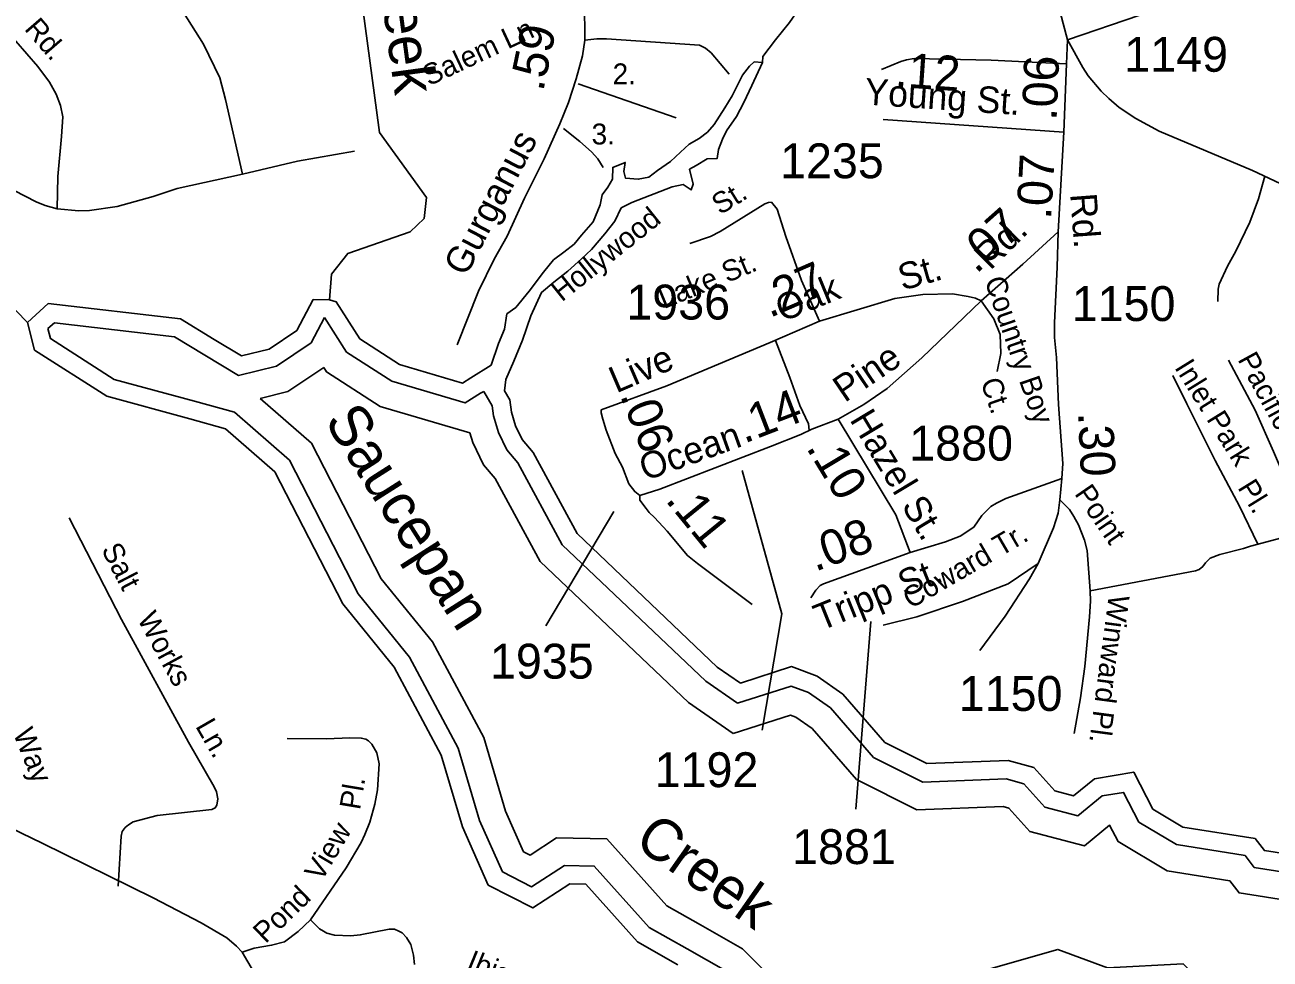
# Model space of a CAD drawing. Extents: x 2104537 to 2336408, y 34176 to 229611.
# Drawn here: x 2183028 to 2187492, y 59102 to 62451 of the extents above; entities that cross this region are included whole.
import ezdxf

# ---------------------------------------------------------------- set-up
doc = ezdxf.new("R2010")
doc.units = 0
for name, color, linetype in [('Exist Hydrographic Buffer Line', 7, 'Continuous'), ('Exist Hydrographic Creek Single Shore', 7, 'Continuous'), ('Exist Hydrographic River Shore', 7, 'Continuous'), ('Exist Hydrographic River Shore Label', 7, 'Continuous'), ('Exist Road Non-System Type 51', 7, 'Continuous'), ('Exist Road Non-System Type 51 Label', 7, 'Continuous'), ('Exist Road Secondary Mileage Hundredths English Label', 7, 'Continuous'), ('Exist Road Secondary Type 51 Attributed', 7, 'Continuous'), ('Exist Road Secondary Type 51 Label', 7, 'Continuous'), ('Exist Road Secondary Type 51 Number Label', 7, 'Continuous'), ('Old_Level_32', 7, 'Continuous')]:
    doc.layers.add(name, color=color, linetype=linetype)

msp = doc.modelspace()

# ---------------------------------------------------------------- linework, layer by layer
at = {"layer": 'Exist Hydrographic Buffer Line'}
for points in [[(2183110.8, 61362.6), (2183133.7, 61383.5), (2183564.7, 61333.4), (2183673.1, 61267.7)], [(2183673.1, 61267.7), (2183793.7, 61194.6), (2183930.4, 61228.2), (2184053.9, 61310.9), (2184102.1, 61402.6)], [(2184673, 61137.5), (2184661.6, 61130.5), (2184606.1, 61096.3), (2184343.1, 61173.9), (2184180.8, 61278.2), (2184102.1, 61402.6)], [(2183636.2, 61101.9), (2183348.5, 61180.6), (2183119.9, 61327), (2183110.8, 61362.6)], [(2184673, 61137.5), (2184703.7, 61085.1), (2184708.3, 61049.5), (2184725.7, 60989.7), (2184755.8, 60928.1), (2184795.4, 60881.6)], [(2185401.8, 59139.1), (2185266.4, 59215.7), (2185069.4, 59435.9), (2184962.7, 59438), (2184844.8, 59361.7), (2184740, 59415.6), (2184658.3, 59599), (2184581.5, 59858.7), (2184406.4, 60185.1), (2184222.9, 60411.3), (2183976.2, 60890.3), (2183779.4, 61062.8), (2183636.2, 61101.9)], [(2185582.9, 60019.5), (2185469, 60098.2), (2184954.8, 60587.7), (2184795.4, 60881.6)], [(2187973.1, 59107), (2187763, 59210.1), (2187626.3, 59400.8), (2187435.5, 59430.6), (2187402.4, 59473.9), (2187156.9, 59512.9), (2187021.8, 59593.4), (2186967.2, 59700), (2186890.5, 59687.3), (2186803.1, 59616.3), (2186684.8, 59647.5), (2186609.8, 59731.1), (2186546.1, 59748.2), (2186247.3, 59737.2), (2186070.5, 59825.6), (2185916.4, 60002.8), (2185837.8, 60057.5), (2185775, 60081.2), (2185582.9, 60019.5)], [(2185928.7, 58628.1), (2185840.7, 58721.3), (2185806.2, 58795), (2185540.8, 59060.4), (2185401.8, 59139.1)]]:
    msp.add_lwpolyline(points, dxfattribs=at)
at = {"layer": 'Exist Hydrographic Creek Single Shore'}
for points in [[(2184119.6, 61465.4), (2184127.6, 61557.2), (2184185.5, 61631.5), (2184409.6, 61709.2), (2184459.6, 61757.5), (2184467.6, 61832.8), (2184299.5, 62065.7), (2184229.6, 62582.1), (2184128.5, 62882.6), (2184077.6, 62982), (2183951.5, 63122.3), (2183618.5, 63220.6), (2183415, 63671.1), (2183293.3, 63871.4), (2183029.9, 64190.4), (2182989.9, 64390.7), (2182929.8, 64523.2), (2182832.8, 64592.6), (2182695.7, 64671.2), (2182576.4, 64697.4), (2182559.6, 64740.4)], [(2186321.9, 63273.3), (2186279.7, 63229.4), (2186223.9, 63176.9), (2186193.7, 63135.5), (2186148.4, 63073.5), (2186118.1, 62986), (2186099.4, 62911.1), (2186060.1, 62847.3), (2185995.9, 62758.4), (2185912, 62660.6), (2185829.2, 62546.9), (2185768.9, 62460.1), (2185719.3, 62397.9), (2185674.1, 62337.8), (2185672.5, 62316)], [(2183037.6, 61384.6), (2182916.3, 61506.9), (2182704.8, 61604.3), (2182572.4, 61642.4), (2182446.1, 61621.1), (2182293.9, 61601.3), (2182245.2, 61653), (2182293.9, 61768.8), (2182321.3, 61931.7), (2182286.3, 62038.3), (2182196.5, 62103.7), (2182108.3, 62112.9), (2181864.8, 62109.8), (2181724.8, 62236.2), (2181694.4, 62365.6), (2181651.7, 62440.2), (2181638.1, 62574.2)], [(2184699.5, 61230.9), (2184726.4, 61309.5), (2184748.1, 61360.5), (2184755.7, 61415), (2184788.7, 61438.4), (2184836.3, 61496.5), (2184887.4, 61564.8), (2184923.7, 61608.5), (2184960.4, 61636.1), (2184997.1, 61665.7), (2185023.5, 61696.9), (2185065.6, 61744.8), (2185091, 61806), (2185097.3, 61842.3), (2185118.3, 61869.3), (2185135.1, 61898), (2185135.3, 61940.1), (2185180.4, 61958.1), (2185175.9, 61925.8), (2185180.8, 61902), (2185227.1, 61898), (2185264.7, 61905.6), (2185295.6, 61928.9), (2185342.4, 61961), (2185378.9, 61994.6), (2185409.6, 62024), (2185444.9, 62043.5), (2185475.7, 62066.9), (2185498.6, 62093.9), (2185538, 62153.7), (2185564, 62196.9), (2185584.3, 62237.8), (2185600.7, 62270.6), (2185625.5, 62303.7), (2185642.8, 62318.5), (2185672.5, 62316)], [(2185672.5, 62316), (2185634.6, 62233.9), (2185605, 62172.6), (2185579.4, 62123.4), (2185543.5, 62071.8), (2185528.8, 62041.1), (2185514.4, 62004.4), (2185509.9, 61972.1), (2185473.8, 61970.6), (2185434.9, 61946.9), (2185411.3, 61933.9), (2185423.8, 61880.3), (2185416.6, 61859.9), (2185387.9, 61878.7), (2185348.1, 61871), (2185204.6, 61814.8), (2185165.4, 61795.1), (2185143.3, 61748.1), (2185107.4, 61702.5), (2185059.8, 61646.3), (2185023.3, 61612.7), (2184975.1, 61568.6), (2184924.9, 61528.4), (2184880.6, 61492.4), (2184842, 61408.6), (2184811.9, 61321.1), (2184781.1, 61245.7), (2184751.8, 61180.3), (2184747.5, 61140), (2184767, 61106.8), (2184772.7, 61063), (2184787.1, 61013.5), (2184811.1, 60964.4), (2184849.8, 60918.9)], [(2183037.6, 61384.6), (2183111.6, 61452.1), (2183586.5, 61397), (2183707.1, 61323.8)], [(2183707.1, 61323.8), (2183804.5, 61264.8), (2183903.5, 61289.2), (2184003.6, 61356.1), (2184061.6, 61466.6), (2184119.6, 61465.4)], [(2184699.5, 61230.9), (2184627.2, 61186.3), (2184596.6, 61167.5), (2184370.6, 61234.2), (2184228.5, 61325.5), (2184144.5, 61458.4), (2184119.6, 61465.4)], [(2183618.9, 61038.6), (2183321.6, 61119.9), (2183062.6, 61285.7), (2183037.6, 61384.6)], [(2185369.4, 59082), (2185224.7, 59163.9), (2185039.5, 59370.9), (2184981.5, 59372), (2184848.6, 59286), (2184689.5, 59367.8), (2184596.6, 59576.3), (2184520.5, 59833.7), (2184351.6, 60148.6), (2184167.6, 60375.3), (2183923.6, 60849.1), (2183747.5, 61003.5), (2183618.9, 61038.6)], [(2185593.6, 60091.8), (2185510.5, 60149.2), (2185007.5, 60628.1), (2184849.8, 60918.9)], [(2187973.6, 59179.8), (2187806.7, 59261.8), (2187663.6, 59461.4), (2187471.6, 59491.3), (2187438.6, 59534.6), (2187179.6, 59575.7), (2187071.6, 59640.1), (2187003.7, 59772.7), (2186862.6, 59749.1), (2186787.6, 59688.2), (2186720.5, 59705.9), (2186645.7, 59789.4), (2186553.6, 59814.1), (2186261.6, 59803.4), (2186111.5, 59878.4), (2185960.6, 60052), (2185868.5, 60116.1), (2185776.7, 60150.7), (2185593.6, 60091.8)]]:
    msp.add_lwpolyline(points, dxfattribs=at)
at = {"layer": 'Exist Hydrographic River Shore'}
for points in [[(2183872, 61112.5), (2183970.7, 61136.7), (2184099.4, 61222.9)], [(2184623.5, 60988.6), (2184301.7, 61083.5), (2184109.3, 61207.2), (2184099.4, 61222.9)], [(2185450.2, 59224.7), (2185329, 59293.4), (2185114.1, 59533.5), (2184934.5, 59537), (2184839.2, 59475.3), (2184815.8, 59487.3), (2184750.8, 59633.1), (2184673.1, 59896.3), (2184488.8, 60239.9), (2184305.7, 60465.4), (2184055.2, 60952), (2183872, 61112.5)], [(2184623.5, 60988.6), (2184633.5, 60954.1), (2184672.8, 60873.7), (2184713.8, 60825.6)], [(2185566.8, 59910.9), (2185406.7, 60021.6), (2184875.7, 60527.1), (2184713.8, 60825.6)], [(2187972.3, 58997.7), (2187697.4, 59132.7), (2187570.3, 59309.9), (2187381.2, 59339.4), (2187348, 59382.9), (2187122.8, 59418.6), (2186947.1, 59523.4), (2186917, 59582), (2186826.3, 59508.4), (2186631.2, 59559.9), (2186556.1, 59643.6), (2186534.9, 59649.3), (2186225.8, 59637.9), (2186009.1, 59746.3), (2185850.2, 59929), (2185791.6, 59969.8), (2185772.4, 59977), (2185566.8, 59910.9)], [(2185967.9, 58730), (2185923.1, 58777.4), (2185888, 58852.4), (2185600.9, 59139.4), (2185450.2, 59224.7)], [(2187381.1, 58885.4), (2187181, 59085), (2186908.9, 59071.1), (2186731.1, 59136.9), (2186467.4, 59061.2), (2186321.9, 58949.7), (2186305.6, 58825), (2186192.9, 58811.2), (2186055.3, 58736.9), (2185967.9, 58730)]]:
    msp.add_lwpolyline(points, dxfattribs=at)
at = {"layer": 'Exist Road Non-System Type 51'}
for points in [[(2182747.7, 63064.6), (2182785.4, 62903.4), (2182829.6, 62736.4), (2182834.5, 62687.3), (2182857.5, 62627.4), (2182887, 62544.8), (2182916.5, 62489.8), (2182956.1, 62438), (2183074.5, 62301.5), (2183116.7, 62245.6), (2183140.4, 62202.9), (2183156.1, 62162.7), (2183163.9, 62121.4), (2183159.5, 62051.6), (2183146.7, 61907.2), (2183143.3, 61791.3)], [(2183808.6, 61916), (2183747.3, 62184.3), (2183727, 62261.1), (2183668.2, 62381.7), (2183545, 62578.2), (2183359.4, 62893.6), (2183241.9, 63064.6)], [(2186766.1, 62397.3), (2187025.3, 62485.9), (2187046.8, 62491.7), (2187105.2, 62490.5), (2187390.5, 62587.1)], [(2185553.1, 62275.1), (2185488.2, 62350.5), (2185468.2, 62368.2), (2185446.1, 62378.2), (2185113.2, 62401.7), (2185079.1, 62401.3), (2185035.7, 62396.3)], [(2186099, 62291.8), (2186168.4, 62320.3), (2186188.6, 62326.5), (2186216.5, 62330.5), (2186492.7, 62325.2), (2186762.8, 62311.4)], [(2185011.7, 62239.6), (2185362.5, 62118.6)], [(2184959.1, 62079.5), (2185017.8, 62033.2), (2185059.9, 61995.7), (2185082.6, 61970.6), (2185100.8, 61939.9)], [(2184209.3, 61998.6), (2184005, 61962.2), (2183808.6, 61916)], [(2183808.6, 61916), (2183573.9, 61865), (2183488.5, 61836.5), (2183358.4, 61800.1), (2183260.2, 61786.4), (2183221.9, 61784.4), (2183143.3, 61791.3)], [(2187304.4, 61460.1), (2187306.3, 61503.7), (2187309.9, 61522), (2187339.4, 61586.4), (2187368.9, 61640.6), (2187419.5, 61744.6), (2187450.3, 61828), (2187473, 61908.7)], [(2183143.3, 61791.3), (2183100.7, 61803.6), (2183068.8, 61817.4), (2182989.2, 61858)], [(2185877.2, 61389.3), (2185811.8, 61534.8), (2185756.4, 61692.4), (2185725.5, 61790.1), (2185704.6, 61816.1), (2185693.5, 61815), (2185681.2, 61810), (2185521.2, 61711), (2185486, 61692.4), (2185412.4, 61667.5)], [(2186456.2, 61462.2), (2186501.7, 61397.1), (2186524.8, 61341.1), (2186526.8, 61273.6), (2186513.5, 61208.4)], [(2185718.5, 61320.3), (2185771, 61186.7), (2185806.8, 61087.4), (2185837.2, 61021.1), (2185839.3, 60998.7)], [(2187623.6, 60636.3), (2187564.2, 60782.7), (2187505, 60921.6), (2187439, 61069.6), (2187343.5, 61249.4)], [(2187447.9, 60589.8), (2187382.1, 60725.8), (2187295.7, 60889.7), (2187193.3, 61092.3), (2187143.2, 61194.8)], [(2186202.4, 60560.1), (2186328.2, 60598.3), (2186381.7, 60618.6), (2186429.6, 60650.2), (2186459.2, 60692.6), (2186490.7, 60724.8), (2186511, 60736.9), (2186544.7, 60753.3), (2186745.9, 60824.9)], [(2186847.1, 60422), (2186836.4, 60567.5), (2186827.3, 60604.5), (2186805.7, 60659.3), (2186789.2, 60689.2), (2186773, 60714.1), (2186738.6, 60748.9)], [(2183362.7, 59363.5), (2183373, 59543.4), (2183376.9, 59559.4), (2183388.1, 59573.9), (2183399.4, 59583.9), (2183416.3, 59594.4), (2183502.4, 59616.7), (2183698.1, 59639.2), (2183710.3, 59645.2), (2183716, 59653.9), (2183719.8, 59676.5), (2183715, 59701.5), (2183706.5, 59719.4), (2183614.1, 59879.6), (2183374.6, 60320.3), (2183186.7, 60683.8)], [(2187260.8, 60523.3), (2187277.5, 60539.1), (2187311.6, 60552.7), (2187396.3, 60574.2), (2187422.4, 60583.1)], [(2186105.5, 60300), (2186226.1, 60329.6), (2186389.9, 60384.2), (2186553.2, 60447.4), (2186660.6, 60520.1)], [(2186847.1, 60422), (2187224.5, 60493.8), (2187237.4, 60498.8), (2187251, 60509.3), (2187260.8, 60523.3)], [(2186790.3, 59910.9), (2186813.1, 60039.1), (2186828.1, 60151.7), (2186844.3, 60329.5), (2186848, 60385.9), (2186847.1, 60422)], [(2183968, 59892.8), (2184109.8, 59892.1), (2184192.5, 59895.7), (2184233.8, 59894.9), (2184249.8, 59890.7), (2184259.9, 59885.2), (2184272.1, 59873.2), (2184290.2, 59841.3), (2184297.7, 59801.8), (2184291.9, 59709.7), (2184283.1, 59657.4), (2184264.4, 59593.8), (2184247.2, 59549.2), (2184233.5, 59520.9), (2184179.3, 59429.4), (2184052, 59243.2)], [(2183806.6, 59127.2), (2183850.5, 59141.5), (2183912.4, 59152.1), (2183958.6, 59164.3), (2184008.2, 59200.8), (2184052, 59243.2)], [(2184052, 59243.2), (2184083.8, 59211.4), (2184098.3, 59202.9)], [(2184098.3, 59202.9), (2184110.1, 59195.8), (2184138.2, 59188.1), (2184196.2, 59186.3), (2184230.1, 59188.9), (2184334.1, 59209.6), (2184353.5, 59209.2), (2184369.1, 59202.7), (2184380.1, 59196.2), (2184396.2, 59179.2), (2184411.8, 59155.2), (2184420.9, 59116.4), (2184425.2, 59082.5)]]:
    msp.add_lwpolyline(points, dxfattribs=at)
at = {"layer": 'Exist Road Secondary Type 51 Attributed'}
for q in [(2186104.7, 62111.9), (2186732.1, 61709)]:
    msp.add_line((2186752.8, 62067.2), q, dxfattribs=at)
for points in [[(2185016, 64295.5), (2185002.1, 64212.4), (2184991.8, 64125.3), (2184991.8, 64029.9), (2184998, 63714), (2185002.1, 63410.8), (2185010.4, 63147.5), (2185014.6, 63054.2), (2185026.3, 62808.2), (2185034.7, 62532.4), (2185035.7, 62396.3), (2185027, 62340.8), (2185004.2, 62257.8), (2184977.2, 62172.8), (2184946.2, 62096.1), (2184890.2, 61971.6), (2184819.7, 61830.6), (2184756.5, 61693.6), (2184710.8, 61611.5), (2184653.8, 61496.8), (2184577.6, 61304)], [(2186600, 63060.3), (2186662.5, 62810.4), (2186718.4, 62579), (2186766.1, 62397.3)], [(2186766.1, 62397.3), (2186762.8, 62311.4), (2186752.8, 62067.2)], [(2186766.1, 62397.3), (2186820.9, 62297.9), (2186840.4, 62268.6), (2186886.2, 62213.9), (2186913.9, 62186.8), (2186951.7, 62155.2), (2187011, 62116), (2187095.1, 62070.1), (2187429.7, 61929.1), (2187711.6, 61796.4), (2187875.1, 61730)], [(2186732.1, 61709), (2186729.4, 61582.7), (2186719.3, 61382.8), (2186719.6, 61331), (2186726.1, 61259), (2186733.7, 61090.9), (2186749.6, 60878.9), (2186745.9, 60824.9), (2186738.6, 60748.9), (2186733, 60700.8), (2186715.6, 60648.6), (2186660.6, 60520.1), (2186629.1, 60465.9), (2186542.5, 60331.1), (2186451.5, 60208.1)], [(2186732.1, 61709), (2186605.2, 61594), (2186456.2, 61462.2)], [(2185093.5, 61071.3), (2185329.8, 61157.9), (2185699.9, 61312.2), (2185877.2, 61389.3), (2186147.1, 61470.3), (2186247.7, 61484.6), (2186353.3, 61487.7), (2186409.2, 61478), (2186436.2, 61472.2), (2186456.2, 61462.2)], [(2186456.2, 61462.2), (2186244.2, 61257.7), (2186119.3, 61147.6), (2186035.5, 61090.9), (2185943.9, 61038.2)], [(2185093.5, 61071.3), (2185094.1, 61060.3), (2185099.6, 61038.4), (2185111.9, 60998.8), (2185144.3, 60915.1), (2185171, 60865.2), (2185193.5, 60805.8), (2185214.7, 60778.5), (2185232.1, 60763.8)], [(2185943.9, 61038.2), (2185849.4, 61002.5), (2185810, 60982.8), (2185701.7, 60939.4), (2185304.6, 60786.6), (2185232.1, 60763.8)], [(2185943.9, 61038.2), (2186150.2, 60695.3), (2186202.4, 60560.1)], [(2185232.1, 60763.8), (2185232.1, 60747.4), (2185255.3, 60717.3), (2185266.6, 60703.1), (2185285.4, 60685), (2185331.2, 60636.9), (2185403, 60548.9), (2185438.9, 60520.3), (2185635.8, 60373.2)], [(2187895.1, 60732.2), (2187623.6, 60636.3), (2187422.4, 60583.1)], [(2186202.4, 60560.1), (2185891.2, 60447.3), (2185879.3, 60441.3), (2185863.9, 60425.2), (2185845.6, 60397)], [(2182673.8, 59718.5), (2183090.4, 59517.4), (2183488.4, 59322.4), (2183659.7, 59231.8), (2183752.5, 59178.5), (2183786.4, 59149.3), (2183806.6, 59127.2), (2183847.3, 59057.5), (2183855.8, 59031.7), (2183867.7, 58995.5), (2183892.6, 58895.2), (2183905.1, 58804), (2183914.4, 58725.8), (2183923.2, 58637.7), (2183923.4, 58626.8), (2183926, 58514), (2183925.3, 58379.1), (2183925.3, 58372), (2183921.2, 58160.1), (2183911.3, 57949.7)]]:
    msp.add_lwpolyline(points, dxfattribs=at)
at = {"layer": 'Exist Road Secondary Type 51 Number Label'}
for p, q in [((2185139.1, 60707.4), (2184895.4, 60296.9)), ((2186060.5, 60313), (2186007.4, 59639.6))]:
    msp.add_line(p, q, dxfattribs=at)
msp.add_lwpolyline([(2185599.8, 60853.4), (2185741.6, 60339.5), (2185670.7, 59923.1)], dxfattribs=at)

# ---------------------------------------------------------------- texts
at = {"layer": 'Exist Hydrographic River Shore Label'}
for s, rotation, p in [('Saucepan', 302.4365, (2184099.6, 61031.3)), ('Creek', 324.9459, (2185207.2, 59511.3))]:
    msp.add_text(s, height=150, rotation=rotation, dxfattribs=at).set_placement(p)
at = {"layer": 'Exist Road Non-System Type 51 Label'}
for s, rotation, p in [('Rd.', 310.9523, (2183023.4, 62435.5)), ('Salem Ln.', 25.0383, (2184476.5, 62230.9)), ('St.', 31.7277, (2185520.2, 61768.3)), ('Hollywood', 38.6875, (2184952.9, 61456.2)), ('Lake St.', 22.5232, (2185318.9, 61431.9)), ('Country Boy', 289.0693, (2186467.6, 61535.4)), ('Inlet Park ', 301.7511, (2187147.6, 61223.4)), ('Pacific Dr.', 298.6397, (2187374.4, 61252.4)), ('Ct.', 289.0693, (2186453.3, 61171.9)), ('Point ', 304.6038, (2186788.8, 60770.6)), ('Pl.', 301.7511, (2187373.9, 60792.5)), ('Coward Tr.', 30.2646, (2186203.4, 60356.1)), ('Salt', 297.3299, (2183300.5, 60570.8)), ('Winward Pl.', 262.4268, (2186914.4, 60411.5)), ('Works', 298.5285, (2183429.4, 60322.4)), ('Ln.', 299.9633, (2183637.7, 59937.3)), ('Way', 291.7518, (2182984.6, 59912.8)), ('Pl.', 80.3636, (2184229.3, 59634.6)), ('View', 59.3245, (2184090.9, 59376.9)), ('Pond', 44.1132, (2183890.7, 59155.4)), ('Ibis ', 337.7283, (2184606.9, 59067.4))]:
    msp.add_text(s, height=75, rotation=rotation, dxfattribs=at).set_placement(p)
for s, p in [('2.', (2185135.1, 62238.1)), ('3.', (2185059.8, 62022.6))]:
    msp.add_text(s, height=75, dxfattribs=at).set_placement(p)
at = {"layer": 'Exist Road Secondary Mileage Hundredths English Label'}
for s, rotation, p in [('.59', 78.2413, (2184885.9, 62209.4)), ('.12', 356.059, (2186145.1, 62229.2)), ('.06', 87.6646, (2186726.7, 62106.9)), ('.07', 86.695, (2186706.9, 61752.2)), ('.07', 41.4985, (2186438.3, 61556.4)), ('.27', 23.5089, (2185698.2, 61399.8)), ('.06', 291.1844, (2185160.9, 61123.4)), ('.14', 21.0546, (2185606.8, 60949.8)), ('.30', 272.5832, (2186803.7, 61061.5)), ('.10', 301.0351, (2185827.2, 60935.9)), ('.11', 309.2023, (2185321.6, 60746.8)), ('.08', 19.9168, (2185861.2, 60490.8))]:
    msp.add_text(s, height=125, rotation=rotation, dxfattribs=at).set_placement(p)
at = {"layer": 'Exist Road Secondary Type 51 Label'}
for s, rotation, p in [('Young St.', 356.059, (2186036.2, 62166.2)), ('Gurganus', 62.3824, (2184609.4, 61546.1)), ('Rd.', 274.2974, (2186775.4, 61844.7)), ('Rd.', 44.8345, (2186489.1, 61568.9)), ('St.', 15.8066, (2186174.1, 61498.2)), ('Oak', 22.2601, (2185743.8, 61385)), ('Pine', 34.131, (2185967.3, 61095.3)), ('Live', 23.2435, (2185148.5, 61129.8)), ('Hazel St.', 301.0351, (2185983.1, 61036.3)), ('Ocean', 19.6955, (2185251.8, 60815.7)), ('Tripp St.', 22.0013, (2185880.9, 60277.9))]:
    msp.add_text(s, height=95, rotation=rotation, dxfattribs=at).set_placement(p)
at = {"layer": 'Exist Road Secondary Type 51 Number Label'}
for s, p in [('1149', (2186969.4, 62283.3)), ('1235', (2185735.5, 61901.5)), ('1936', (2185184.4, 61395.1)), ('1150', (2186781.1, 61389.7)), ('1880', (2186198.6, 60889.3)), ('1935', (2184695.4, 60107.8)), ('1150', (2186376.1, 59992)), ('1192', (2185285.9, 59718.7)), ('1881', (2185778.7, 59443))]:
    msp.add_text(s, height=125, dxfattribs=at).set_placement(p)
at = {"layer": 'Old_Level_32'}
msp.add_text('Creek', height=150, rotation=277.7105, dxfattribs=at).set_placement((2184282.9, 62726.4))

doc.saveas('drawing.dxf')
